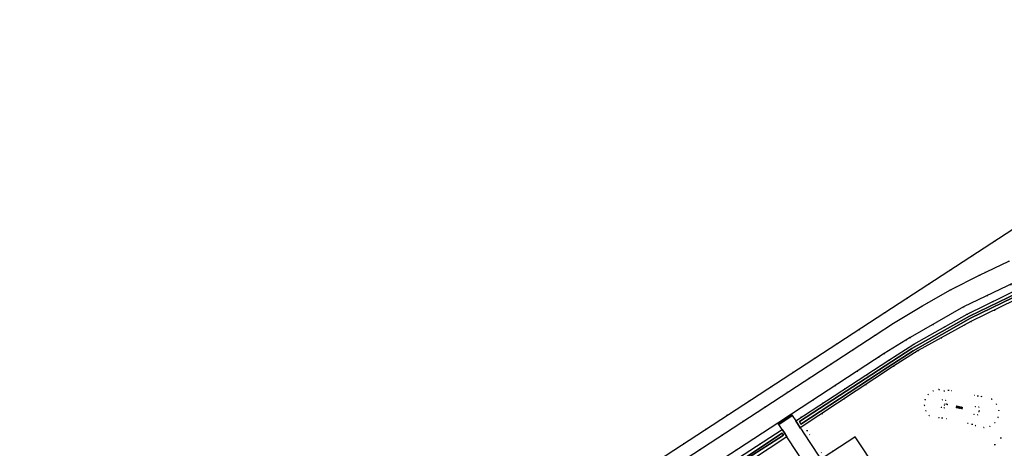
# Model space of a CAD drawing. Header units: metres. Extents: x 174791 to 179073, y 406431 to 409043.
# Tile 267 of 314: x 177547 to 177790, y 408394 to 408500. Entities that reach past the tile are written whole.
import ezdxf

# ---------------------------------------------------------------- set-up
doc = ezdxf.new("R2010")
doc.units = ezdxf.units.M
doc.linetypes.add('DOT', pattern=[6.35, 0, -6.35])
for name, color, linetype in [('ondersteunendwaterdeel_oever_slootkant', 254, 'Continuous'), ('scheiding_hek', 254, 'Continuous'), ('terreindeelbegroeid', 254, 'DOT'), ('waterdeel', 254, 'Continuous'), ('wegdeel_rijbaan', 254, 'Continuous')]:
    doc.layers.add(name, color=color, linetype=linetype)

msp = doc.modelspace()

# ---------------------------------------------------------------- linework, layer by layer
at = {"layer": 'ondersteunendwaterdeel_oever_slootkant'}
for points in [[(177799.378, 408434.311, 0), (177781.409, 408425.491, 0), (177768.417, 408418.366, 0), (177762.274, 408414.462, 0), (177739.308, 408399.271, 0), (177738.169, 408401.016, 0), (177761.174, 408415.975, 0), (177767.324, 408419.912, 0), (177780.445, 408427.348, 0), (177798.385, 408436.141, 0)], [(177800.118, 408436.006, 0), (177781.016, 408426.825, 0), (177766.834, 408418.835, 0), (177739.079, 408400.843, 0), (177739.449, 408400.155, 0), (177760.907, 408414.257, 0), (177767.151, 408418.253, 0), (177781.306, 408426.296, 0), (177799.431, 408435.106, 0)], [(177678.102, 408361.957, 0), (177734.824, 408398.841, 0), (177735.369, 408398.005, 0), (177735.98, 408397.07, 0), (177693.144, 408368.736, 0)], [(177723.457, 408389.986, 0), (177731.722, 408395.224, 0), (177735.183, 408397.415, 0), (177734.845, 408397.976, 0), (177717.269, 408386.233, 0)]]:
    msp.add_polyline3d(points, dxfattribs=at)
at = {"layer": 'scheiding_hek'}
msp.add_line((177602.497, 408324.949), (177760.173, 408427.719), dxfattribs=at)
msp.add_polyline3d([(177760.173, 408427.719, 0), (177811.032, 408460.916, 0), (177798.661, 408480.665, 0), (177844.553, 408500, 0)], dxfattribs=at)
at = {"layer": 'terreindeelbegroeid'}
for points in [[(177790.754, 408440.363, 0), (177783.501, 408436.949, 0), (177776.373, 408433.282, 0), (177769.279, 408429.308, 0), (177762.33, 408425.084, 0), (177757.732, 408422.135, 0), (177604.434, 408322.043, 0), (177602.497, 408324.949, 0), (177760.173, 408427.719, 0), (177811.032, 408460.916, 0)], [(177798.385, 408436.141, 0), (177780.445, 408427.348, 0), (177767.324, 408419.912, 0), (177761.174, 408415.975, 0), (177738.169, 408401.016, 0), (177737.333, 408402.298, 0), (177737.114, 408402.633, 0), (177759.997, 408417.575, 0), (177766.399, 408421.528, 0), (177779.559, 408429.112, 0), (177797.621, 408437.741, 0)], [(177793.118, 408401.532, 0), (177765.489, 408371.42, 0), (177756.007, 408382.886, 0), (177758.229, 408388.724, 0), (177752.764, 408397.081, 0), (177745.168, 408392.123, 0), (177740.962, 408398.567, 0), (177740.128, 408398.015, 0), (177739.52, 408398.946, 0), (177739.308, 408399.271, 0), (177762.274, 408414.462, 0), (177768.417, 408418.366, 0), (177781.409, 408425.491, 0), (177799.378, 408434.311, 0)], [(177790.196, 408384.912, 0), (177778.674, 408372.558, 0), (177769.858, 408363.104, 0), (177767.749, 408363.32, 0), (177763.657, 408368.941, 0), (177765.489, 408371.42, 0), (177793.118, 408401.532, 0)], [(177693.144, 408368.736, 0), (177735.98, 408397.07, 0), (177736.179, 408396.765, 0), (177738.362, 408393.421, 0)]]:
    msp.add_polyline3d(points, dxfattribs=at)
for points in [[(177771.062, 408402.314, 0), (177773.531, 408401.721, 0), (177774.087, 408404.348, 0), (177774.837, 408404.194, 0), (177774.26, 408401.69, 0), (177781.681, 408400.167, 0), (177782.129, 408402.652, 0), (177783.009, 408402.466, 0), (177782.472, 408399.852, 0), (177784.552, 408399.305, 0), (177786.062, 408399.627, 0), (177787.319, 408400.523, 0), (177788.116, 408401.845, 0), (177788.305, 408403.538, 0), (177787.735, 408405.143, 0), (177786.521, 408406.337, 0), (177783.958, 408407.047, 0), (177783.382, 408404.347, 0), (177782.526, 408404.509, 0), (177783.057, 408407.174, 0), (177775.869, 408408.524, 0), (177775.188, 408406.034, 0), (177774.396, 408406.148, 0), (177774.799, 408408.366, 0), (177773.505, 408408.704, 0), (177772.054, 408408.376, 0), (177770.851, 408407.502, 0), (177770.091, 408406.224, 0), (177769.892, 408404.826, 0), (177770.232, 408403.456, 0)], [(177774.396, 408406.148, 0), (177775.188, 408406.034, 0), (177775.869, 408408.524, 0), (177783.057, 408407.174, 0), (177782.526, 408404.509, 0), (177783.382, 408404.347, 0), (177783.958, 408407.047, 0), (177786.521, 408406.337, 0), (177787.735, 408405.143, 0), (177788.305, 408403.538, 0), (177788.116, 408401.845, 0), (177787.319, 408400.523, 0), (177786.062, 408399.627, 0), (177784.552, 408399.305, 0), (177782.472, 408399.852, 0), (177783.009, 408402.466, 0), (177782.129, 408402.652, 0), (177781.681, 408400.167, 0), (177774.26, 408401.69, 0), (177774.837, 408404.194, 0), (177774.087, 408404.348, 0), (177773.531, 408401.721, 0), (177771.062, 408402.314, 0), (177770.232, 408403.456, 0), (177769.892, 408404.826, 0), (177770.091, 408406.224, 0), (177770.851, 408407.502, 0), (177772.054, 408408.376, 0), (177773.505, 408408.704, 0), (177774.799, 408408.366, 0)], [(177774.876, 408404.875, 0), (177777.788, 408404.297, 0), (177778.055, 408404.244, 0), (177778.182, 408404.22, 0), (177778.322, 408404.191, 0), (177778.387, 408404.179, 0), (177778.589, 408404.138, 0), (177778.795, 408404.097, 0), (177779, 408404.056, 0), (177779.205, 408404.017, 0), (177783.37, 408403.19, 0), (177783.428, 408403.484, 0), (177779.262, 408404.311, 0), (177779.058, 408404.35, 0), (177778.853, 408404.391, 0), (177778.649, 408404.432, 0), (177778.443, 408404.473, 0), (177778.382, 408404.485, 0), (177778.239, 408404.514, 0), (177778.114, 408404.538, 0), (177777.847, 408404.591, 0), (177775.609, 408405.035, 0), (177775.385, 408405.08, 0), (177774.934, 408405.169, 0)], [(177775.385, 408405.08, 0), (177775.609, 408405.035, 0), (177777.847, 408404.591, 0), (177778.114, 408404.538, 0), (177778.239, 408404.514, 0), (177778.382, 408404.485, 0), (177778.443, 408404.473, 0), (177778.649, 408404.432, 0), (177778.853, 408404.391, 0), (177779.058, 408404.35, 0), (177779.262, 408404.311, 0), (177783.428, 408403.484, 0), (177783.37, 408403.19, 0), (177779.205, 408404.017, 0), (177779, 408404.056, 0), (177778.795, 408404.097, 0), (177778.589, 408404.138, 0), (177778.387, 408404.179, 0), (177778.322, 408404.191, 0), (177778.182, 408404.22, 0), (177778.055, 408404.244, 0), (177777.788, 408404.297, 0), (177774.876, 408404.875, 0), (177774.934, 408405.169, 0)], [(177733.993, 408400.115, 0), (177734.824, 408398.841, 0), (177678.102, 408361.957, 0), (177547.537, 408276.559, 0), (177546.955, 408275.792, 0), (177546.975, 408274.829, 0), (177547.44, 408274.19, 0), (177548.169, 408273.885, 0), (177548.933, 408274, 0), (177547.42, 408273.05, 0), (177546.488, 408274.522, 0), (177544.88, 408277.061, 0), (177572.364, 408295.053, 0), (177733.773, 408400.451, 0)], [(177745.168, 408392.123, 0), (177744.017, 408391.372, 0), (177753.037, 408377.802, 0), (177757.916, 408371.061, 0), (177758.151, 408370.736, 0), (177757.819, 408370.991, 0), (177748, 408378.508, 0), (177745.95, 408381.648, 0), (177746.017, 408381.692, 0), (177747.699, 408382.811, 0), (177747.49, 408383.131, 0), (177747.582, 408383.19, 0), (177742.439, 408391.034, 0), (177742.782, 408391.259, 0), (177742.662, 408391.442, 0), (177743.893, 408392.246, 0), (177740.128, 408398.015, 0), (177740.962, 408398.567, 0)]]:
    msp.add_polyline3d(points, close=True, dxfattribs=at)
at = {"layer": 'waterdeel'}
for points in [[(177799.431, 408435.106, 0), (177781.306, 408426.296, 0), (177767.151, 408418.253, 0), (177760.907, 408414.257, 0), (177739.449, 408400.155, 0), (177739.079, 408400.843, 0), (177766.834, 408418.835, 0), (177781.016, 408426.825, 0), (177800.118, 408436.006, 0)], [(177717.269, 408386.233, 0), (177734.845, 408397.976, 0), (177735.183, 408397.415, 0), (177731.722, 408395.224, 0), (177723.457, 408389.986, 0)]]:
    msp.add_polyline3d(points, dxfattribs=at)
at = {"layer": 'wegdeel_rijbaan'}
for points in [[(177500, 408253.734, 0), (177569.425, 408299.184, 0), (177598.441, 408318.129, 0), (177599.289, 408318.683, 0), (177603.697, 408321.561, 0), (177604.434, 408322.043, 0), (177757.732, 408422.135, 0), (177762.33, 408425.084, 0), (177769.279, 408429.308, 0), (177776.373, 408433.282, 0), (177783.501, 408436.949, 0), (177790.754, 408440.363, 0)], [(177797.621, 408437.741, 0), (177779.559, 408429.112, 0), (177766.399, 408421.528, 0), (177759.997, 408417.575, 0), (177737.114, 408402.633, 0), (177733.773, 408400.451, 0), (177572.364, 408295.053, 0), (177544.88, 408277.061, 0)]]:
    msp.add_polyline3d(points, dxfattribs=at)
for points in [[(177737.333, 408402.298, 0), (177733.993, 408400.115, 0), (177733.773, 408400.451, 0), (177737.114, 408402.633, 0)], [(177738.169, 408401.016, 0), (177739.308, 408399.271, 0), (177739.52, 408398.946, 0), (177740.128, 408398.015, 0), (177743.893, 408392.246, 0), (177742.662, 408391.442, 0), (177742.227, 408391.158, 0), (177747.49, 408383.131, 0), (177747.699, 408382.811, 0), (177746.017, 408381.692, 0), (177738.362, 408393.421, 0), (177736.179, 408396.765, 0), (177735.98, 408397.07, 0), (177735.369, 408398.005, 0), (177734.824, 408398.841, 0), (177733.993, 408400.115, 0), (177737.333, 408402.298, 0)], [(177756.007, 408382.886, 0), (177755.191, 408380.742, 0), (177760.692, 408373.071, 0), (177763.461, 408369.21, 0), (177763.657, 408368.941, 0), (177761.532, 408366.066, 0), (177758.151, 408370.736, 0), (177757.916, 408371.061, 0), (177753.037, 408377.802, 0), (177744.017, 408391.372, 0), (177745.168, 408392.123, 0), (177752.764, 408397.081, 0), (177758.229, 408388.724, 0)]]:
    msp.add_polyline3d(points, close=True, dxfattribs=at)

doc.saveas('drawing.dxf')
